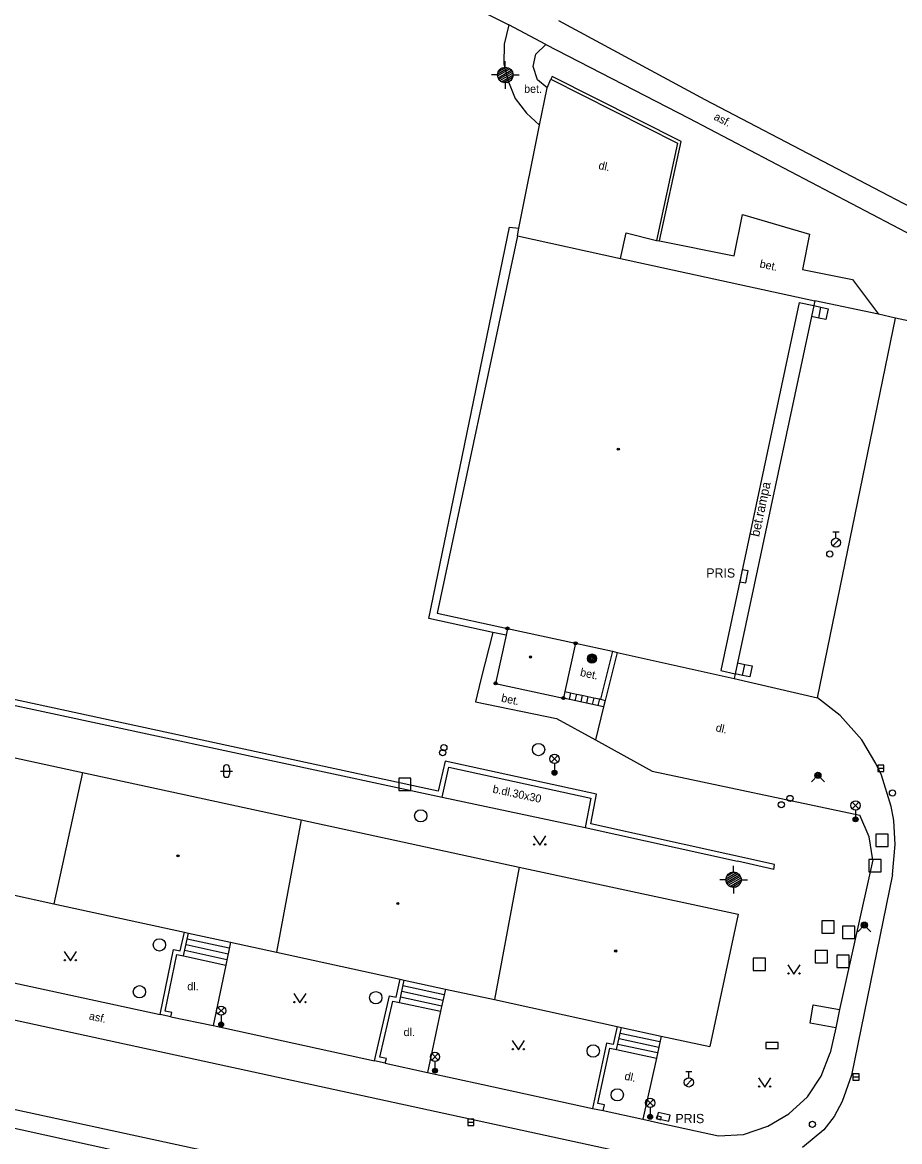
# Model space of a CAD drawing. Extents: x -598233 to -596890, y -1157848 to -1156431.
# Drawn here: x -597061.4 to -596990.1, y -1156707 to -1156616.1 of the extents above; entities that cross this region are included whole.
import ezdxf

# ---------------------------------------------------------------- set-up
doc = ezdxf.new("R2010")
doc.units = 0
for name, color, linetype in [('Level 10', 7, 'Continuous'), ('Level 11', 7, 'Continuous'), ('Level 24', 7, 'Continuous'), ('Level 26', 7, 'Continuous'), ('Level 27', 7, 'Continuous'), ('Level 28', 7, 'Continuous'), ('Level 31', 7, 'Continuous'), ('Level 33', 7, 'Continuous'), ('Level 35', 7, 'Continuous'), ('Level 36', 7, 'Continuous'), ('Level 39', 7, 'Continuous'), ('Level 40', 7, 'Continuous'), ('Level 41', 7, 'Continuous'), ('Level 5', 7, 'Continuous'), ('Level 7', 7, 'Continuous')]:
    doc.layers.add(name, color=color, linetype=linetype)

msp = doc.modelspace()

# ---------------------------------------------------------------- linework, layer by layer
at = {"layer": 'Level 10'}
for points in [[(-596991.85, -1156639.77), (-596997.02, -1156638.68)], [(-596987.2, -1156640.8), (-596990.46, -1156640.08), (-596991.85, -1156639.77)], [(-597003.57, -1156669.36), (-596996.79, -1156670.92)], [(-596990.71, -1156685.28), (-596990.48, -1156682.84), (-596990.59, -1156680.93), (-596990.63, -1156680.73), (-596990.81, -1156679.76), (-596991.61, -1156677.2), (-596992.05, -1156676.26), (-596993.21, -1156674.35), (-596994.96, -1156672.35), (-596996.79, -1156670.92)], [(-597179.79, -1156722.52), (-597169.57, -1156673.79), (-597164.6091, -1156674.8636), (-597100.49, -1156688.74), (-597010.0679, -1156708.376), (-597005.43, -1156709.38)], [(-596990.71, -1156685.28), (-596994.04, -1156701.56), (-596994.8, -1156703.71), (-596995.44, -1156704.92), (-596996.29, -1156706.01), (-596998.03, -1156707.45)], [(-596947.62, -1156729.14), (-596984.96, -1156721.02), (-597011.63, -1156715.26), (-597046.6, -1156707.71), (-597102.1, -1156695.7), (-597103.19, -1156700.78), (-597157.3404, -1156689.1521), (-597158.98, -1156688.8)]]:
    msp.add_lwpolyline(points, dxfattribs=at)
at = {"layer": 'Level 11'}
for points in [[(-596960.01, -1156610.55), (-596970.52, -1156619.42), (-596985.62, -1156632.96), (-597005.93, -1156622.37), (-597017.8, -1156615.95)], [(-597041.78, -1156613.13), (-597029.74, -1156612.3), (-597021.87, -1156616.28)], [(-597021.87, -1156616.28), (-597022.24, -1156617.85), (-597022.27, -1156619.43), (-597021.96, -1156620.76), (-597021.35, -1156622.26), (-597020.43, -1156623.45), (-597019.37, -1156624.4099)], [(-597018.86, -1156617.87), (-597021.87, -1156616.28)], [(-597018.76, -1156621.39), (-597019.54, -1156620.73), (-597019.89, -1156619.6599), (-597019.68, -1156618.6599), (-597018.86, -1156617.87)], [(-597018.86, -1156617.87), (-597007.24, -1156623.86), (-596989.09, -1156633.37), (-596988.33, -1156634.09), (-596987.9, -1156634.63), (-596987.35, -1156635.55), (-596986.9699, -1156636.5), (-596986.74, -1156637.69), (-596986.73, -1156638.86), (-596986.87, -1156639.77), (-596987.2, -1156640.8)], [(-597018.76, -1156621.39), (-597018.4699, -1156620.67)], [(-597009.63, -1156633.82), (-597007.88, -1156625.74), (-597018.35, -1156620.45), (-597018.4699, -1156620.67)], [(-597018.4699, -1156620.67), (-597008.17, -1156625.88), (-597009.87, -1156633.77)], [(-597019.37, -1156624.4099), (-597018.76, -1156621.39)], [(-597021.05, -1156632.79), (-597019.37, -1156624.4099)], [(-597009.63, -1156633.82), (-597003.57, -1156635.03), (-597002.9, -1156631.68), (-596997.45, -1156633.27), (-596998.03, -1156636.14), (-596993.95, -1156636.96), (-596991.85, -1156639.77)], [(-597023.1599, -1156665.62), (-597028.37, -1156664.48), (-597021.81, -1156632.71), (-597021.05, -1156632.79)], [(-597021.18, -1156633.4099), (-597021.05, -1156632.79)], [(-597012.8, -1156635.24), (-597012.34, -1156633.15), (-597009.87, -1156633.77)], [(-597009.87, -1156633.77), (-597009.63, -1156633.82)], [(-596997.1, -1156639.07), (-596997.29, -1156639.95)], [(-596997.1, -1156639.07), (-596996.52, -1156639.19)], [(-596996.7, -1156640.08), (-596996.52, -1156639.19)], [(-596996.52, -1156639.19), (-596995.93, -1156639.32), (-596996.12, -1156640.2), (-596996.7, -1156640.08)], [(-596997.29, -1156639.95), (-597003.3, -1156668.09)], [(-596996.7, -1156640.08), (-596997.29, -1156639.95)], [(-596996.79, -1156670.92), (-596990.46, -1156640.08)], [(-597023.1599, -1156665.62), (-597024.14, -1156669.45), (-597024.59, -1156671.24), (-597018.01, -1156672.61), (-597014.83, -1156674.35)], [(-597022.1, -1156665.85), (-597023.1599, -1156665.62)], [(-597013.44, -1156667.15), (-597014.42, -1156671.04)], [(-597003.3, -1156668.09), (-597003.49, -1156668.9699)], [(-597003.3, -1156668.09), (-597002.71, -1156668.2199)], [(-597002.9, -1156669.1), (-597002.71, -1156668.2199)], [(-597002.71, -1156668.2199), (-597002.12, -1156668.34), (-597002.31, -1156669.2199), (-597002.9, -1156669.1)], [(-597002.9, -1156669.1), (-597003.49, -1156668.9699)], [(-597017.32, -1156670.42), (-597016.85, -1156670.52), (-597016.38, -1156670.62), (-597015.92, -1156670.7199), (-597015.45, -1156670.82), (-597014.98, -1156670.92), (-597014.52, -1156671.02), (-597014.42, -1156671.04)], [(-597016.85, -1156670.52), (-597016.9699, -1156671.06)], [(-597016.38, -1156670.62), (-597016.5, -1156671.1599)], [(-597015.92, -1156670.7199), (-597016.03, -1156671.26)], [(-597015.45, -1156670.82), (-597015.57, -1156671.36)], [(-597014.98, -1156670.92), (-597015.1, -1156671.46)], [(-597014.52, -1156671.02), (-597014.63, -1156671.56)], [(-597014.42, -1156671.04), (-597014.04, -1156671.13)], [(-597014.17, -1156671.67), (-597014.83, -1156674.35)], [(-597014.83, -1156674.35), (-597010.2199, -1156676.87)], [(-597010.2199, -1156676.87), (-596993.35, -1156680.46)], [(-597027.3, -1156678.99), (-597015.6599, -1156681.45)], [(-596992.3, -1156684.09), (-596992.59, -1156682.21), (-596993.35, -1156680.46)], [(-596992.3, -1156684.09), (-596995, -1156696.23)], [(-597048.09, -1156690.96), (-597044.67, -1156691.71)], [(-597047.99, -1156690.5), (-597044.58, -1156691.24)], [(-597044.48, -1156690.78), (-597044.87, -1156692.64)], [(-597048.29, -1156691.89), (-597044.87, -1156692.64)], [(-597048.19, -1156691.43), (-597044.77, -1156692.17)], [(-597044.87, -1156692.64), (-597045.9, -1156697.55)], [(-597063.74, -1156693.71), (-597050.2, -1156696.64)], [(-597030.57, -1156694.76), (-597027.2199, -1156695.48)], [(-597030.4699, -1156694.3), (-597027.12, -1156695.03)], [(-597027.02, -1156694.58), (-597027.4099, -1156696.38)], [(-597030.76, -1156695.6599), (-597027.4099, -1156696.38)], [(-597030.6599, -1156695.21), (-597027.32, -1156695.93)], [(-597027.4099, -1156696.38), (-597028.49, -1156701.35)], [(-596995.3, -1156697.7199), (-596997.4, -1156697.34), (-596997.15, -1156695.86), (-596995, -1156696.23)], [(-596995, -1156696.23), (-596995.3, -1156697.7199)], [(-597049.32, -1156696.83), (-597045.9, -1156697.55)], [(-597045.9, -1156697.55), (-597032.79, -1156700.42)], [(-597012.82, -1156698.15), (-597009.6, -1156698.84)], [(-597009.5, -1156698.4), (-597009.89, -1156700.19)], [(-596995.3, -1156697.7199), (-596995.78, -1156699.77)], [(-597013.02, -1156699.05), (-597009.79, -1156699.74)], [(-597012.92, -1156698.6), (-597009.69, -1156699.29)], [(-597013.12, -1156699.5), (-597009.89, -1156700.19)], [(-597009.89, -1156700.19), (-597010.99, -1156705.15)], [(-597004.83, -1156706.49), (-597002.81, -1156706.38), (-597000.83, -1156705.7199), (-596999.13, -1156704.7199), (-596997.61, -1156703.34), (-596996.5, -1156701.6599), (-596995.78, -1156699.77)], [(-597031.9099, -1156700.61), (-597028.49, -1156701.35)], [(-597028.49, -1156701.35), (-597023.98, -1156702.33)], [(-597077.75, -1156702.42), (-597046.93, -1156709.21), (-597046.43, -1156710.35)], [(-597023.98, -1156702.33), (-597015.07, -1156704.27)], [(-597014.2, -1156704.45), (-597010.99, -1156705.15)], [(-597010.99, -1156705.15), (-597009.45, -1156705.49), (-597004.83, -1156706.49)]]:
    msp.add_lwpolyline(points, dxfattribs=at)
at = {"layer": 'Level 24'}
for points in [[(-597002.6169, -1156661.5976), (-597002.4317, -1156660.6149), (-597002.9231, -1156660.5224), (-597003.1083, -1156661.5051)], [(-597001, -1156699.42), (-597000, -1156699.42), (-597000, -1156698.92), (-597001, -1156698.92)], [(-597009.8514, -1156705.0991), (-597008.8739, -1156705.3097), (-597008.7686, -1156704.8209), (-597009.7461, -1156704.6103)]]:
    msp.add_lwpolyline(points, close=True, dxfattribs=at)
for points in [[(-597009.83, -1156704.87), (-597009.9, -1156705.09)], [(-597009.9, -1156705.09), (-597009.54, -1156705.2)], [(-597009.47, -1156704.98), (-597009.83, -1156704.87)], [(-597009.54, -1156705.2), (-597009.47, -1156704.98)]]:
    msp.add_lwpolyline(points, dxfattribs=at)
at = {"layer": 'Level 26'}
for points in [[(-597030.82, -1156678.45), (-597029.82, -1156678.45), (-597029.82, -1156677.45), (-597030.82, -1156677.45)], [(-596992.06, -1156683), (-596991.06, -1156683), (-596991.06, -1156682), (-596992.06, -1156682)], [(-596992.64, -1156685.06), (-596991.64, -1156685.06), (-596991.64, -1156684.06), (-596992.64, -1156684.06)], [(-596996.44, -1156690.04), (-596995.44, -1156690.04), (-596995.44, -1156689.04), (-596996.44, -1156689.04)], [(-596994.77, -1156690.46), (-596993.77, -1156690.46), (-596993.77, -1156689.46), (-596994.77, -1156689.46)], [(-597002.02, -1156693.07), (-597001.02, -1156693.07), (-597001.02, -1156692.07), (-597002.02, -1156692.07)], [(-596996.98, -1156692.44), (-596995.98, -1156692.44), (-596995.98, -1156691.44), (-596996.98, -1156691.44)], [(-596995.23, -1156692.82), (-596994.23, -1156692.82), (-596994.23, -1156691.82), (-596995.23, -1156691.82)]]:
    msp.add_lwpolyline(points, close=True, dxfattribs=at)
at = {"layer": 'Level 27'}
for p, q in [((-596991.9099, -1156676.65), (-596991.4099, -1156676.65)), ((-596993.92, -1156701.7199), (-596993.42, -1156701.7199)), ((-597025.21, -1156705.4), (-597024.71, -1156705.4))]:
    msp.add_line(p, q, dxfattribs=at)
for points in [[(-596991.9099, -1156676.9), (-596991.4099, -1156676.9), (-596991.4099, -1156676.4), (-596991.9099, -1156676.4)], [(-596993.92, -1156701.9699), (-596993.42, -1156701.9699), (-596993.42, -1156701.4699), (-596993.92, -1156701.4699)], [(-597025.21, -1156705.65), (-597024.71, -1156705.65), (-597024.71, -1156705.15), (-597025.21, -1156705.15)]]:
    msp.add_lwpolyline(points, close=True, dxfattribs=at)
for centre in [(-597019.46, -1156675.13), (-597029.03, -1156680.51), (-597050.26, -1156690.99), (-597051.88, -1156694.8), (-597032.68, -1156695.28), (-597015.02, -1156699.61), (-597013.06, -1156703.17)]:
    msp.add_circle(centre, 0.5, dxfattribs=at)
at = {"layer": 'Level 28'}
for p, q in [((-596995.55, -1156657.445), (-596995.05, -1156657.445)), ((-596995.3, -1156657.945), (-596995.3, -1156657.445)), ((-596995.558, -1156658.592), (-596995.028, -1156658.062)), ((-597007.508, -1156702.4319), (-597006.978, -1156701.9019)), ((-597007.5, -1156701.2849), (-597007, -1156701.2849)), ((-597007.25, -1156701.7849), (-597007.25, -1156701.2849))]:
    msp.add_line(p, q, dxfattribs=at)
for centre, radius in [((-596995.3, -1156658.32), 0.375), ((-596995.8, -1156659.25), 0.25), ((-596990.71, -1156678.6599), 0.25), ((-596999.03, -1156679.1), 0.25), ((-596999.74, -1156679.61), 0.25), ((-597007.25, -1156702.1599), 0.375), ((-596997.21, -1156705.57), 0.25)]:
    msp.add_circle(centre, radius, dxfattribs=at)
at = {"layer": 'Level 31'}
for points in [[(-596997.3, -1156677.74), (-596996.77, -1156677.21), (-596996.24, -1156677.74)], [(-596993.53, -1156689.92), (-596993, -1156689.39), (-596992.47, -1156689.92)]]:
    msp.add_lwpolyline(points, dxfattribs=at)
for centre, radius in [((-597015.12, -1156667.74), 0.375), ((-597015.12, -1156667.74), 0.305), ((-597015.12, -1156667.74), 0.235), ((-597015.12, -1156667.74), 0.165), ((-597015.12, -1156667.74), 0.0781), ((-597027.15, -1156674.9699), 0.25), ((-597027.25, -1156675.38), 0.25), ((-596996.77, -1156677.21), 0.25), ((-596996.77, -1156677.21), 0.18), ((-596996.77, -1156677.21), 0.11), ((-596993, -1156689.39), 0.25), ((-596993, -1156689.39), 0.18), ((-596993, -1156689.39), 0.11)]:
    msp.add_circle(centre, radius, dxfattribs=at)
at = {"layer": 'Level 33'}
for p, q in [((-597018.4249, -1156676.15), (-597017.8949, -1156675.62)), ((-597018.4249, -1156675.62), (-597017.8949, -1156676.15)), ((-597018.1599, -1156676.26), (-597018.1599, -1156677.01)), ((-596993.975, -1156679.93), (-596993.445, -1156679.4)), ((-596993.975, -1156679.4), (-596993.445, -1156679.93)), ((-596993.71, -1156680.04), (-596993.71, -1156680.79)), ((-597045.505, -1156696.6), (-597044.975, -1156696.07)), ((-597045.505, -1156696.07), (-597044.975, -1156696.6)), ((-597045.24, -1156696.71), (-597045.24, -1156697.46)), ((-597028.135, -1156700.35), (-597027.605, -1156699.82)), ((-597028.135, -1156699.82), (-597027.605, -1156700.35)), ((-597027.87, -1156700.46), (-597027.87, -1156701.21)), ((-597010.655, -1156704.09), (-597010.125, -1156703.56)), ((-597010.655, -1156703.56), (-597010.125, -1156704.09)), ((-597010.39, -1156704.2), (-597010.39, -1156704.95))]:
    msp.add_line(p, q, dxfattribs=at)
for centre, radius in [((-597018.1599, -1156675.885), 0.375), ((-597018.1599, -1156677.01), 0.2), ((-597018.1599, -1156677.01), 0.1445), ((-597018.1599, -1156677.01), 0.0876), ((-596993.71, -1156679.665), 0.375), ((-596993.71, -1156680.79), 0.2), ((-596993.71, -1156680.79), 0.1445), ((-596993.71, -1156680.79), 0.0876), ((-597045.24, -1156696.335), 0.375), ((-597045.24, -1156697.46), 0.2), ((-597045.24, -1156697.46), 0.1445), ((-597045.24, -1156697.46), 0.0876), ((-597027.87, -1156700.085), 0.375), ((-597027.87, -1156701.21), 0.2), ((-597027.87, -1156701.21), 0.1445), ((-597027.87, -1156701.21), 0.0876), ((-597010.39, -1156703.825), 0.375), ((-597010.39, -1156704.95), 0.2), ((-597010.39, -1156704.95), 0.1445), ((-597010.39, -1156704.95), 0.0876)]:
    msp.add_circle(centre, radius, dxfattribs=at)
at = {"layer": 'Level 35'}
for p, q in [((-597022.1599, -1156619.715), (-597022.1599, -1156619.215)), ((-597022.7799, -1156620.417), (-597021.7829, -1156619.842)), ((-597022.7789, -1156620.255), (-597021.9239, -1156619.762)), ((-597022.7449, -1156620.559), (-597021.6779, -1156619.943)), ((-597022.7169, -1156620.058), (-597022.1259, -1156619.717)), ((-597022.6809, -1156620.684), (-597021.6019, -1156620.061)), ((-597022.5899, -1156620.793), (-597021.5529, -1156620.194)), ((-597022.7849, -1156620.34), (-597023.2849, -1156620.34)), ((-597022.4679, -1156620.884), (-597021.5349, -1156620.346)), ((-597022.2999, -1156620.949), (-597021.5629, -1156620.523)), ((-597022.1599, -1156620.965), (-597022.1599, -1156621.465)), ((-597022.0199, -1156620.949), (-597021.7029, -1156620.766)), ((-597021.5349, -1156620.34), (-597021.0349, -1156620.34)), ((-597003.62, -1156685.075), (-597003.62, -1156684.575)), ((-597004.245, -1156685.7), (-597004.745, -1156685.7)), ((-597004.24, -1156685.777), (-597003.243, -1156685.202)), ((-597004.239, -1156685.615), (-597003.384, -1156685.122)), ((-597004.205, -1156685.919), (-597003.138, -1156685.303)), ((-597004.177, -1156685.418), (-597003.586, -1156685.077)), ((-597004.141, -1156686.044), (-597003.062, -1156685.421)), ((-597004.05, -1156686.153), (-597003.013, -1156685.554)), ((-597003.928, -1156686.244), (-597002.995, -1156685.706)), ((-597002.995, -1156685.7), (-597002.495, -1156685.7)), ((-597003.76, -1156686.309), (-597003.023, -1156685.883)), ((-597003.62, -1156686.325), (-597003.62, -1156686.825)), ((-597003.48, -1156686.309), (-597003.163, -1156686.126))]:
    msp.add_line(p, q, dxfattribs=at)
for centre in [(-597022.1599, -1156620.34), (-597003.62, -1156685.7)]:
    msp.add_circle(centre, 0.625, dxfattribs=at)
at = {"layer": 'Level 36'}
for p, q in [((-597045.056, -1156676.626), (-597045.056, -1156677.126)), ((-597044.556, -1156676.626), (-597044.556, -1156677.126)), ((-597045.306, -1156676.876), (-597044.306, -1156676.876))]:
    msp.add_line(p, q, dxfattribs=at)
for points in [[(-597019.86, -1156682.13), (-597019.36, -1156682.88), (-597018.86, -1156682.13)], [(-597057.99, -1156691.54), (-597057.49, -1156692.29), (-597056.99, -1156691.54)], [(-596999.21, -1156692.61), (-596998.71, -1156693.36), (-596998.21, -1156692.61)], [(-597039.34, -1156694.94), (-597038.84, -1156695.69), (-597038.34, -1156694.94)], [(-597021.6, -1156698.77), (-597021.1, -1156699.52), (-597020.6, -1156698.77)], [(-597001.59, -1156701.8), (-597001.09, -1156702.55), (-597000.59, -1156701.8)]]:
    msp.add_lwpolyline(points, dxfattribs=at)
for centre in [(-597019.8102, -1156682.8298), (-597018.9108, -1156682.8298), (-597057.9402, -1156692.2398), (-597057.0408, -1156692.2398), (-596999.1602, -1156693.3098), (-596998.2608, -1156693.3098), (-597039.2902, -1156695.6398), (-597038.3908, -1156695.6398), (-597021.5502, -1156699.4698), (-597020.6508, -1156699.4698), (-597001.5402, -1156702.4998), (-597000.6408, -1156702.4998)]:
    msp.add_circle(centre, 0.05, dxfattribs=at)
for centre, start, end in [((-597044.8057, -1156676.6263), 0, 180), ((-597044.8057, -1156677.1263), 180, 0)]:
    msp.add_arc(centre, 0.25, start, end, dxfattribs=at)
at = {"layer": 'Level 39'}
for centre, radius in [((-597012.98, -1156650.73), 0.09), ((-597012.98, -1156650.73), 0.0398), ((-597021.98, -1156665.29), 0.125), ((-597021.98, -1156665.29), 0.0551), ((-597016.46, -1156666.5), 0.125), ((-597016.46, -1156666.5), 0.0551), ((-597020.11, -1156667.61), 0.09), ((-597020.11, -1156667.61), 0.0398), ((-597022.95, -1156669.75), 0.125), ((-597022.95, -1156669.75), 0.0551), ((-597017.44, -1156670.95), 0.125), ((-597017.44, -1156670.95), 0.0551), ((-597048.74, -1156683.76), 0.09), ((-597048.74, -1156683.76), 0.0398), ((-597030.89, -1156687.63), 0.09), ((-597030.89, -1156687.63), 0.0398), ((-597013.19, -1156691.48), 0.09), ((-597013.19, -1156691.48), 0.0398)]:
    msp.add_circle(centre, radius, dxfattribs=at)
at = {"layer": 'Level 5'}
for points in [[(-597021.18, -1156633.4099), (-597027.68, -1156664.04)], [(-597021.18, -1156633.4099), (-597012.8, -1156635.24)], [(-597012.8, -1156635.24), (-596997.02, -1156638.68)], [(-596998.28, -1156638.82), (-597004.6599, -1156668.7199)], [(-596998.28, -1156638.82), (-596997.1, -1156639.07)], [(-596997.02, -1156638.68), (-596997.1, -1156639.07)], [(-597027.68, -1156664.04), (-597021.98, -1156665.29)], [(-597021.98, -1156665.29), (-597022.1, -1156665.85)], [(-597021.98, -1156665.29), (-597016.46, -1156666.5)], [(-597022.1, -1156665.85), (-597022.95, -1156669.75)], [(-597016.46, -1156666.5), (-597017.32, -1156670.42)], [(-597016.46, -1156666.5), (-597013.44, -1156667.15)], [(-597013.07, -1156667.24), (-597014.04, -1156671.13)], [(-597013.44, -1156667.15), (-597013.07, -1156667.24)], [(-597013.07, -1156667.24), (-597003.57, -1156669.36)], [(-597004.6599, -1156668.7199), (-597003.49, -1156668.9699)], [(-597003.49, -1156668.9699), (-597003.57, -1156669.36)], [(-597022.95, -1156669.75), (-597017.44, -1156670.95)], [(-597017.32, -1156670.42), (-597017.44, -1156670.95)], [(-597014.17, -1156671.67), (-597017.44, -1156670.95)], [(-597014.04, -1156671.13), (-597014.17, -1156671.67)], [(-597074.21, -1156673.14), (-597056.49, -1156676.98)], [(-597056.49, -1156676.98), (-597058.82, -1156687.6599)], [(-597056.49, -1156676.98), (-597038.75, -1156680.83)], [(-597038.75, -1156680.83), (-597040.74, -1156691.59)], [(-597038.75, -1156680.83), (-597021.04, -1156684.67)], [(-597021.04, -1156684.67), (-597023.04, -1156695.44)], [(-597021.04, -1156684.67), (-597003.25, -1156688.49)], [(-597062.26, -1156686.9099), (-597058.82, -1156687.6599)], [(-597058.82, -1156687.6599), (-597048.23, -1156689.96)], [(-597003.25, -1156688.49), (-597005.55, -1156699.25)], [(-597048.23, -1156689.96), (-597047.89, -1156690.04)], [(-597047.89, -1156690.04), (-597044.48, -1156690.78)], [(-597044.48, -1156690.78), (-597040.74, -1156691.59)], [(-597040.74, -1156691.59), (-597030.71, -1156693.77)], [(-597030.71, -1156693.77), (-597030.37, -1156693.85)], [(-597030.37, -1156693.85), (-597027.02, -1156694.58)], [(-597027.02, -1156694.58), (-597023.04, -1156695.44)], [(-597023.04, -1156695.44), (-597013.07, -1156697.61)], [(-597013.07, -1156697.61), (-597012.71, -1156697.69)], [(-597012.71, -1156697.69), (-597009.5, -1156698.4)], [(-597009.5, -1156698.4), (-597005.55, -1156699.25)]]:
    msp.add_lwpolyline(points, dxfattribs=at)
at = {"layer": 'Level 7'}
for points in [[(-597015.2, -1156681.15), (-597014.76, -1156678.76), (-597027.05, -1156676.07), (-597027.6, -1156678.52), (-597067.61, -1156669.86), (-597067.33, -1156667.38), (-597079.74, -1156664.81), (-597080.27, -1156667.04), (-597121.44, -1156658.08), (-597121.27, -1156656.06), (-597133.12, -1156653.5), (-597133.36, -1156655.1599), (-597136.1, -1156654.74), (-597136.1599, -1156655.13)], [(-597068.18, -1156670.23), (-597027.3, -1156678.99)], [(-597027.3, -1156678.99), (-597026.75, -1156676.55), (-597015.2199, -1156679.07), (-597015.6599, -1156681.45)], [(-597000.35, -1156684.86), (-597000.29, -1156684.45), (-597015.2, -1156681.15)], [(-597015.6599, -1156681.45), (-597003.29, -1156684.2)], [(-597000.35, -1156684.86), (-597003.29, -1156684.2)], [(-597050.2, -1156696.64), (-597049.1, -1156691.36), (-597048.56, -1156691.4699), (-597048.23, -1156689.96)], [(-597048.29, -1156691.89), (-597047.89, -1156690.04)], [(-597049.32, -1156696.83), (-597049.24, -1156696.49), (-597049.78, -1156696.37), (-597048.83, -1156691.77), (-597048.29, -1156691.89)], [(-597032.79, -1156700.42), (-597031.56, -1156695.13), (-597031.03, -1156695.25), (-597030.71, -1156693.77)], [(-597030.76, -1156695.6599), (-597030.37, -1156693.85)], [(-597031.9099, -1156700.61), (-597031.82, -1156700.23), (-597032.36, -1156700.11), (-597031.3, -1156695.55), (-597030.76, -1156695.6599)], [(-597049.32, -1156696.83), (-597050.2, -1156696.64)], [(-597013.07, -1156697.61), (-597013.39, -1156699.09), (-597013.93, -1156698.9699), (-597015.07, -1156704.27)], [(-597013.12, -1156699.5), (-597012.71, -1156697.69)], [(-597014.2, -1156704.45), (-597014.1, -1156703.99), (-597014.63, -1156703.88), (-597013.6599, -1156699.39), (-597013.12, -1156699.5)], [(-597031.9099, -1156700.61), (-597032.79, -1156700.42)], [(-597015.07, -1156704.27), (-597014.2, -1156704.45)]]:
    msp.add_lwpolyline(points, dxfattribs=at)

# ---------------------------------------------------------------- texts
at = {"layer": 'Level 40'}
for s, p in [('bet.', (-597020.63, -1156621.79)), ('bet.', (-597020.63, -1156621.79)), ('dl.', (-597047.99, -1156694.68)), ('dl.', (-597030.42, -1156698.4))]:
    msp.add_text(s, height=0.65, dxfattribs=at).set_placement(p)
for s, rotation, p in [('asf.', 332.73, (-597005.28, -1156623.93)), ('dl.', 347.7, (-597014.63, -1156627.97)), ('dl.', 347.7, (-597014.63, -1156627.97)), ('bet.', 347.7, (-597001.54, -1156635.96)), ('bet.', 347.83, (-597016.12, -1156669.14)), ('bet.', 348.2, (-597022.53, -1156671.23)), ('dl.', 347, (-597005.11, -1156673.63)), ('b.dl.30x30', 347.85, (-597023.23, -1156678.62)), ('asf.', 348.01, (-597056.02, -1156697.05)), ('dl.', 347.73, (-597012.52, -1156701.93))]:
    msp.add_text(s, height=0.65, rotation=rotation, dxfattribs=at).set_placement(p)
at = {"layer": 'Level 41'}
msp.add_text('bet.rampa', height=0.75, rotation=77.95, dxfattribs=at).set_placement((-597001.54, -1156657.89))
for p in [(-597005.83, -1156661.1599), (-597008.34, -1156705.4699)]:
    msp.add_text('PRIS', height=0.75, dxfattribs=at).set_placement(p)

doc.saveas('drawing.dxf')
